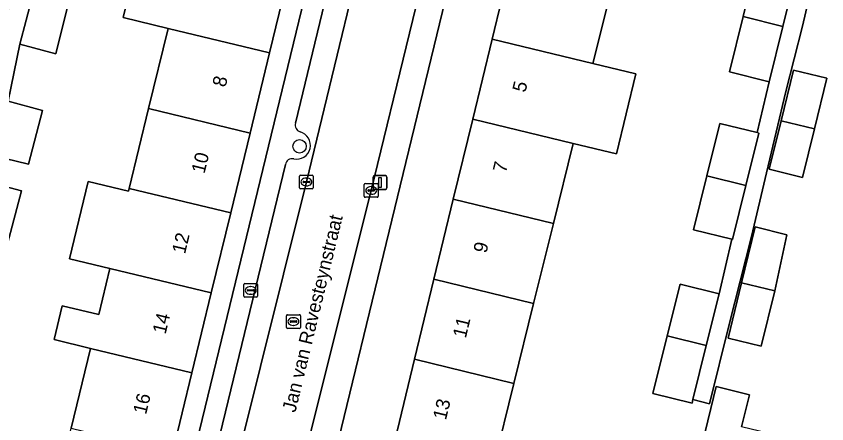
# Model space of a CAD drawing. Extents: x 162803 to 163818, y 381639 to 382475.
# Drawn here: x 163546.3 to 163605.3, y 382160.2 to 382189.9 of the extents above; entities that cross this region are included whole.
import ezdxf

# ---------------------------------------------------------------- set-up
doc = ezdxf.new("R2010")
doc.units = 0
for name, color, linetype in [('IMGEO_Boom', 7, 'Continuous'), ('IMGEO_Brandkraan', 7, 'Continuous'), ('IMGEO_Erf', 7, 'Continuous'), ('IMGEO_Kolk', 7, 'Continuous'), ('IMGEO_Lichtmast', 7, 'Continuous'), ('IMGEO_Openbare_ruimte_label', 7, 'Continuous'), ('IMGEO_Pand', 7, 'Continuous'), ('IMGEO_Pand_nummerreeks', 7, 'Continuous'), ('IMGEO_Parkeervlak_open', 7, 'Continuous'), ('IMGEO_Rijbaan_lokaal_open', 7, 'Continuous'), ('IMGEO_Rioolput', 7, 'Continuous'), ('IMGEO_Voetpad_gesloten', 7, 'Continuous'), ('IMGEO_Voetpad_open', 7, 'Continuous')]:
    doc.layers.add(name, color=color, linetype=linetype)

msp = doc.modelspace()

# ---------------------------------------------------------------- linework, layer by layer
at = {"layer": 'IMGEO_Boom'}
msp.add_circle((163566.921, 382180.455), 0.489, dxfattribs=at)
at = {"layer": 'IMGEO_Brandkraan'}
for p, q in [((163562.862, 382169.529), (163562.862, 382170.381)), ((163562.937, 382170.455), (163563.789, 382170.455)), ((163563.863, 382170.381), (163563.863, 382169.529)), ((163563.121, 382169.949), (163563.121, 382169.961)), ((163563.559, 382169.912), (163563.161, 382169.912)), ((163563.164, 382169.998), (163563.562, 382169.998)), ((163563.373, 382169.675), (163563.348, 382169.675)), ((163563.35, 382170.235), (163563.375, 382170.235)), ((163563.605, 382169.961), (163563.605, 382169.949)), ((163563.789, 382169.455), (163562.937, 382169.455))]:
    msp.add_line(p, q, dxfattribs=at)
for points in [[(163562.862, 382169.529), (163562.862, 382170.381)], [(163562.937, 382170.455), (163563.789, 382170.455)], [(163563.863, 382170.381), (163563.863, 382169.529)], [(163563.789, 382169.455), (163562.937, 382169.455)]]:
    msp.add_lwpolyline(points, dxfattribs=at)
for centre, radius, start, end in [((163562.939, 382170.379), 0.0765, 91.55205, 178.44795), ((163562.939, 382170.379), 0.0765, 91.55205, 178.44795), ((163563.787, 382170.379), 0.0765, 1.55205, 88.44795), ((163563.787, 382170.379), 0.0765, 1.55205, 88.44795), ((163563.161, 382169.958), 0.0403, 85.87752, 175.75265), ((163563.158, 382169.948), 0.0366, 178.93798, 274.71019), ((163563.562, 382169.955), 0.043, 264.86636, 352.45326), ((163563.566, 382169.96), 0.0386, 1.73085, 96.63898), ((163562.939, 382169.531), 0.0765, 181.55205, 268.44795), ((163562.939, 382169.531), 0.0765, 181.55205, 268.44795), ((163563.787, 382169.531), 0.0765, 271.55205, 358.44795), ((163563.787, 382169.531), 0.0765, 271.55205, 358.44795)]:
    msp.add_arc(centre, radius, start, end, dxfattribs=at)
for centre, major_axis, ratio, start_param, end_param in [((163563.349, 382169.955), (-0.387, 0.002), 0.722429, 4.712389, 7.853982), ((163563.374, 382169.955), (-0.39, 0.002), 0.717154, 1.570796, 4.712389)]:
    msp.add_ellipse(centre, major_axis=major_axis, ratio=ratio, start_param=start_param, end_param=end_param, dxfattribs=at)
at = {"layer": 'IMGEO_Erf'}
for points in [[(163547.799, 382110.904), (163570.477, 382204.51), (163568.998, 382204.857), (163567.555, 382198.904), (163566.141, 382193.07), (163564.732, 382187.256), (163563.318, 382181.421), (163561.906, 382175.596), (163560.494, 382169.772), (163559.083, 382163.948), (163557.671, 382158.123), (163556.259, 382152.298), (163554.847, 382146.474), (163553.435, 382140.649), (163552.024, 382134.825), (163550.612, 382129), (163549.2, 382123.175), (163547.788, 382117.351), (163546.316, 382111.276)], [(163601.123, 382178.782), (163601.987, 382182.321), (163602.888, 382186.013), (163605.315, 382185.421), (163604.414, 382181.729), (163603.55, 382178.19)], [(163602.413, 382174.013), (163601.526, 382169.928), (163600.54, 382165.887), (163598.121, 382166.477), (163599.107, 382170.518), (163600.098, 382174.578)]]:
    msp.add_lwpolyline(points, close=True, dxfattribs=at)
for points in [[(163579.771, 382200.399), (163563.019, 382131.27)], [(163576.701, 382170.762), (163578.116, 382176.598), (163579.532, 382182.435), (163580.947, 382188.272), (163582.362, 382194.109), (163583.793, 382200.01), (163581.154, 382200.678), (163580.448, 382200.857)], [(163546.048, 382142.435), (163547.46, 382148.26), (163548.872, 382154.084), (163550.284, 382159.909), (163551.695, 382165.733), (163549.049, 382166.372), (163549.644, 382168.835), (163552.292, 382168.195), (163553.107, 382171.558), (163550.178, 382172.266), (163551.538, 382177.89), (163554.47, 382177.181), (163554.519, 382177.382), (163555.93, 382183.207), (163557.345, 382189.042), (163554.08, 382189.831), (163555.486, 382195.646)], [(163604.714, 382194.226), (163603.538, 382189.218), (163602.324, 382184.457), (163600.928, 382178.528), (163599.821, 382173.884), (163598.199, 382167.459), (163596.77, 382161.702), (163595.571, 382162.009), (163595.503, 382161.735), (163592.656, 382162.438), (163593.696, 382166.65), (163594.626, 382170.414), (163597.473, 382169.711), (163598.408, 382173.685), (163595.605, 382174.377), (163596.576, 382178.313), (163597.518, 382182.126), (163600.236, 382181.455), (163601.109, 382185.163), (163598.224, 382185.875), (163599.219, 382189.907), (163600.214, 382193.938)], [(163589.724, 382192.328), (163588.285, 382186.497), (163591.413, 382185.74), (163590.001, 382179.903), (163586.846, 382180.666), (163585.406, 382174.835), (163583.967, 382169.004), (163582.529, 382163.183), (163581.09, 382157.352), (163579.651, 382151.522), (163578.211, 382145.69), (163580.955, 382145.027), (163579.516, 382139.196), (163576.772, 382139.86), (163575.333, 382134.029), (163573.851, 382128.027)], [(163550.062, 382190.803), (163549.176, 382187.187), (163546.548, 382187.899), (163545.71, 382183.75), (163548.207, 382183.069), (163547.176, 382179.157), (163544.66, 382179.766)], [(163544.162, 382177.877), (163546.665, 382177.217), (163545.646, 382173.353)], [(163563.401, 382130.577), (163563.844, 382130.465), (163566.756, 382129.747), (163568.212, 382135.751), (163569.627, 382141.588), (163571.042, 382147.425), (163572.458, 382153.262), (163573.873, 382159.098), (163575.288, 382164.935), (163576.701, 382170.762)], [(163596.262, 382158.86), (163597.259, 382162.945), (163599.678, 382162.355), (163599.109, 382160.023)]]:
    msp.add_lwpolyline(points, dxfattribs=at)
at = {"layer": 'IMGEO_Kolk'}
for p, q in [((163566.92, 382177.43), (163566.92, 382178.282)), ((163566.995, 382178.356), (163567.847, 382178.356)), ((163567.408, 382178.136), (163567.433, 382178.136)), ((163567.921, 382178.282), (163567.921, 382177.43)), ((163567.847, 382177.356), (163566.995, 382177.356)), ((163567.179, 382177.85), (163567.179, 382177.862)), ((163567.617, 382177.813), (163567.219, 382177.813)), ((163567.222, 382177.899), (163567.62, 382177.899)), ((163567.431, 382177.576), (163567.406, 382177.576)), ((163567.663, 382177.862), (163567.663, 382177.85)), ((163571.637, 382176.812), (163571.637, 382177.664)), ((163571.712, 382177.738), (163572.564, 382177.738)), ((163572.125, 382177.518), (163572.15, 382177.518)), ((163572.638, 382177.664), (163572.638, 382176.812)), ((163571.896, 382177.232), (163571.896, 382177.244)), ((163572.334, 382177.195), (163571.936, 382177.195)), ((163571.939, 382177.281), (163572.337, 382177.281)), ((163572.148, 382176.958), (163572.123, 382176.958)), ((163572.38, 382177.244), (163572.38, 382177.232)), ((163572.564, 382176.738), (163571.712, 382176.738))]:
    msp.add_line(p, q, dxfattribs=at)
for points in [[(163566.92, 382177.43), (163566.92, 382178.282)], [(163566.995, 382178.356), (163567.847, 382178.356)], [(163567.921, 382178.282), (163567.921, 382177.43)], [(163567.847, 382177.356), (163566.995, 382177.356)], [(163571.637, 382176.812), (163571.637, 382177.664)], [(163571.712, 382177.738), (163572.564, 382177.738)], [(163572.638, 382177.664), (163572.638, 382176.812)], [(163572.564, 382176.738), (163571.712, 382176.738)]]:
    msp.add_lwpolyline(points, dxfattribs=at)
for centre, radius, start, end in [((163566.997, 382178.28), 0.0765, 91.55205, 178.44795), ((163566.997, 382178.28), 0.0765, 91.55205, 178.44795), ((163567.845, 382178.28), 0.0765, 1.55205, 88.44795), ((163567.845, 382178.28), 0.0765, 1.55205, 88.44795), ((163566.997, 382177.432), 0.0765, 181.55205, 268.44795), ((163566.997, 382177.432), 0.0765, 181.55205, 268.44795), ((163567.219, 382177.859), 0.0403, 85.87752, 175.75265), ((163567.216, 382177.849), 0.0366, 178.93798, 274.71019), ((163567.62, 382177.856), 0.043, 264.86636, 352.45326), ((163567.624, 382177.861), 0.0386, 1.73085, 96.63898), ((163567.845, 382177.432), 0.0765, 271.55205, 358.44795), ((163567.845, 382177.432), 0.0765, 271.55205, 358.44795), ((163571.714, 382177.662), 0.0765, 91.55205, 178.44795), ((163571.714, 382177.662), 0.0765, 91.55205, 178.44795), ((163572.562, 382177.662), 0.0765, 1.55205, 88.44795), ((163572.562, 382177.662), 0.0765, 1.55205, 88.44795), ((163571.714, 382176.814), 0.0765, 181.55205, 268.44795), ((163571.714, 382176.814), 0.0765, 181.55205, 268.44795), ((163571.936, 382177.241), 0.0403, 85.87752, 175.75265), ((163571.933, 382177.231), 0.0366, 178.93798, 274.71019), ((163572.337, 382177.238), 0.043, 264.86636, 352.45326), ((163572.341, 382177.243), 0.0386, 1.73085, 96.63898), ((163572.562, 382176.814), 0.0765, 271.55205, 358.44795), ((163572.562, 382176.814), 0.0765, 271.55205, 358.44795)]:
    msp.add_arc(centre, radius, start, end, dxfattribs=at)
for centre, major_axis, ratio, start_param, end_param in [((163567.407, 382177.856), (-0.387, 0.002), 0.722429, 4.712389, 7.853982), ((163567.432, 382177.856), (-0.39, 0.002), 0.717154, 1.570796, 4.712389), ((163572.124, 382177.238), (-0.387, 0.002), 0.722429, 4.712389, 7.853982), ((163572.149, 382177.238), (-0.39, 0.002), 0.717154, 1.570796, 4.712389)]:
    msp.add_ellipse(centre, major_axis=major_axis, ratio=ratio, start_param=start_param, end_param=end_param, dxfattribs=at)
at = {"layer": 'IMGEO_Lichtmast'}
for p, q in [((163572.283, 382177.417), (163572.283, 382178.217)), ((163572.283, 382178.217), (163572.283, 382177.417)), ((163572.383, 382178.317), (163573.173, 382178.317)), ((163573.173, 382178.317), (163572.383, 382178.317)), ((163573.273, 382178.217), (163573.273, 382177.417)), ((163573.273, 382177.417), (163573.273, 382178.217)), ((163573.173, 382177.317), (163572.383, 382177.317)), ((163572.383, 382177.317), (163573.173, 382177.317))]:
    msp.add_line(p, q, dxfattribs=at)
msp.add_lwpolyline([(163572.703, 382178.192), (163572.853, 382178.192), (163572.853, 382177.442), (163572.703, 382177.442), (163572.703, 382178.192)], dxfattribs=at)
for centre, start, end in [((163572.383, 382178.217), 90, 180), ((163572.383, 382178.217), 90, 180), ((163573.173, 382178.217), 0, 90), ((163573.173, 382178.217), 360, 90), ((163572.383, 382177.417), 180, 270), ((163572.383, 382177.417), 180, 270), ((163573.173, 382177.417), 270, 0), ((163573.173, 382177.417), 270, 0)]:
    msp.add_arc(centre, 0.1, start, end, dxfattribs=at)
at = {"layer": 'IMGEO_Pand'}
for points in [[(163566.141, 382193.07), (163558.754, 382194.856), (163555.486, 382195.646), (163554.08, 382189.831), (163557.345, 382189.042), (163564.732, 382187.256)], [(163589.724, 382192.328), (163582.362, 382194.109), (163580.947, 382188.272), (163588.285, 382186.497)], [(163603.099, 382193.226), (163600.214, 382193.938), (163599.219, 382189.907), (163602.104, 382189.194)], [(163550.062, 382190.803), (163547.478, 382191.428), (163546.548, 382187.899), (163549.176, 382187.187)], [(163602.104, 382189.194), (163599.219, 382189.907), (163598.224, 382185.875), (163601.109, 382185.163)], [(163555.93, 382183.207), (163563.318, 382181.421), (163564.732, 382187.256), (163557.345, 382189.042)], [(163591.413, 382185.74), (163588.285, 382186.497), (163580.947, 382188.272), (163579.532, 382182.435), (163586.846, 382180.666), (163590.001, 382179.903)], [(163602.888, 382186.013), (163601.987, 382182.321), (163604.414, 382181.729), (163605.315, 382185.421)], [(163544.66, 382179.766), (163547.176, 382179.157), (163548.207, 382183.069), (163545.71, 382183.75)], [(163554.519, 382177.382), (163561.906, 382175.596), (163563.318, 382181.421), (163555.93, 382183.207)], [(163585.406, 382174.835), (163586.846, 382180.666), (163579.532, 382182.435), (163578.116, 382176.598)], [(163600.236, 382181.455), (163597.518, 382182.126), (163596.576, 382178.313), (163599.423, 382177.609), (163600.365, 382181.423)], [(163604.414, 382181.729), (163601.987, 382182.321), (163601.123, 382178.782), (163603.55, 382178.19)], [(163599.423, 382177.609), (163596.576, 382178.313), (163595.605, 382174.377), (163598.408, 382173.685), (163598.451, 382173.674)], [(163546.665, 382177.217), (163544.162, 382177.877), (163543.161, 382174.083), (163543.129, 382173.96), (163545.646, 382173.353)], [(163561.906, 382175.596), (163554.519, 382177.382), (163554.47, 382177.181), (163551.538, 382177.89), (163550.178, 382172.266), (163553.107, 382171.558), (163560.494, 382169.772)], [(163585.406, 382174.835), (163578.116, 382176.598), (163576.701, 382170.762), (163583.967, 382169.004)], [(163602.413, 382174.013), (163600.098, 382174.578), (163599.107, 382170.518), (163601.526, 382169.928)], [(163560.494, 382169.772), (163553.107, 382171.558), (163552.292, 382168.195), (163549.644, 382168.835), (163549.049, 382166.372), (163551.695, 382165.733), (163559.083, 382163.948)], [(163582.529, 382163.183), (163583.967, 382169.004), (163576.701, 382170.762), (163575.288, 382164.935)], [(163597.473, 382169.711), (163594.626, 382170.414), (163593.696, 382166.65), (163596.543, 382165.947)], [(163601.526, 382169.928), (163599.107, 382170.518), (163598.121, 382166.477), (163600.54, 382165.887)], [(163596.543, 382165.947), (163593.696, 382166.65), (163592.656, 382162.438), (163595.503, 382161.735), (163595.571, 382162.009)], [(163551.695, 382165.733), (163550.284, 382159.909), (163557.671, 382158.123), (163559.083, 382163.948)], [(163582.529, 382163.183), (163575.288, 382164.935), (163573.873, 382159.098), (163581.09, 382157.352)], [(163596.262, 382158.86), (163598.482, 382158.318), (163598.681, 382158.269), (163600.567, 382157.83), (163602.454, 382157.39), (163602.739, 382158.558), (163602.323, 382159.239), (163599.109, 382160.023), (163599.678, 382162.355), (163597.259, 382162.945)]]:
    msp.add_lwpolyline(points, close=True, dxfattribs=at)
at = {"layer": 'IMGEO_Parkeervlak_open'}
for points in [[(163561.734, 382154.823), (163562.39, 382157.682), (163567.418, 382177.856), (163572.973, 382200.868), (163573.474, 382203.053), (163573.607, 382203.632)], [(163571.57, 382202.662), (163566.631, 382182.151)], [(163565.892, 382179.136), (163560.909, 382158.598)]]:
    msp.add_lwpolyline(points, dxfattribs=at)
for centre, radius, start, end in [((163567.118, 382181.995), 0.512, 162.21798, 251.62386), ((163566.693, 382180.529), 1.015, 258.63733, 74.92044), ((163566.363, 382179.077), 0.475, 74.16497, 172.86244)]:
    msp.add_arc(centre, radius, start, end, dxfattribs=at)
at = {"layer": 'IMGEO_Rijbaan_lokaal_open'}
msp.add_lwpolyline([(163577.708, 382200.174), (163578.147, 382201.91), (163573.474, 382203.053), (163572.973, 382200.868), (163567.418, 382177.856), (163562.39, 382157.682), (163566.975, 382156.571), (163572.133, 382177.239)], close=True, dxfattribs=at)
at = {"layer": 'IMGEO_Rioolput'}
for p, q in [((163565.976, 382167.26), (163565.976, 382168.112)), ((163566.051, 382168.186), (163566.903, 382168.186)), ((163566.464, 382167.966), (163566.489, 382167.966)), ((163566.977, 382168.112), (163566.977, 382167.26)), ((163566.235, 382167.68), (163566.235, 382167.692)), ((163566.673, 382167.643), (163566.275, 382167.643)), ((163566.278, 382167.729), (163566.676, 382167.729)), ((163566.487, 382167.406), (163566.462, 382167.406)), ((163566.719, 382167.692), (163566.719, 382167.68)), ((163566.903, 382167.186), (163566.051, 382167.186))]:
    msp.add_line(p, q, dxfattribs=at)
for points in [[(163565.976, 382167.26), (163565.976, 382168.112)], [(163566.051, 382168.186), (163566.903, 382168.186)], [(163566.977, 382168.112), (163566.977, 382167.26)], [(163566.903, 382167.186), (163566.051, 382167.186)]]:
    msp.add_lwpolyline(points, dxfattribs=at)
for centre, radius, start, end in [((163566.053, 382168.11), 0.0765, 91.55205, 178.44795), ((163566.053, 382168.11), 0.0765, 91.55205, 178.44795), ((163566.901, 382168.11), 0.0765, 1.55205, 88.44795), ((163566.901, 382168.11), 0.0765, 1.55205, 88.44795), ((163566.275, 382167.689), 0.0403, 85.87752, 175.75265), ((163566.272, 382167.679), 0.0366, 178.93798, 274.71019), ((163566.676, 382167.686), 0.043, 264.86636, 352.45326), ((163566.68, 382167.691), 0.0386, 1.73085, 96.63898), ((163566.053, 382167.262), 0.0765, 181.55205, 268.44795), ((163566.053, 382167.262), 0.0765, 181.55205, 268.44795), ((163566.901, 382167.262), 0.0765, 271.55205, 358.44795), ((163566.901, 382167.262), 0.0765, 271.55205, 358.44795)]:
    msp.add_arc(centre, radius, start, end, dxfattribs=at)
for centre, major_axis, ratio, start_param, end_param in [((163566.463, 382167.686), (-0.387, 0.002), 0.722429, 4.712389, 7.853982), ((163566.488, 382167.686), (-0.39, 0.002), 0.717154, 1.570796, 4.712389)]:
    msp.add_ellipse(centre, major_axis=major_axis, ratio=ratio, start_param=start_param, end_param=end_param, dxfattribs=at)
at = {"layer": 'IMGEO_Voetpad_gesloten'}
msp.add_lwpolyline([(163546.283, 382192.727), (163545.102, 382188.073), (163544.125, 382184.221), (163543.177, 382180.353), (163543.377, 382180.304), (163542.395, 382176.25), (163539.583, 382176.932), (163531.378, 382178.966), (163529.712, 382179.37), (163524.852, 382180.548), (163524.399, 382178.616), (163531.879, 382176.785), (163538.799, 382175.141), (163541.397, 382174.548), (163543.161, 382174.083), (163544.162, 382177.877), (163544.66, 382179.766), (163545.71, 382183.75), (163546.548, 382187.899), (163547.478, 382191.428)], dxfattribs=at)
at = {"layer": 'IMGEO_Voetpad_open'}
for points in [[(163573.607, 382203.632), (163573.659, 382203.861), (163571.691, 382204.346), (163576.869, 382226.037), (163577.222, 382227.553), (163574.725, 382228.173), (163574.325, 382226.698), (163572.533, 382219.387), (163569.974, 382208.849), (163569.356, 382206.321), (163568.998, 382204.857), (163570.477, 382204.51), (163547.799, 382110.904), (163551.001, 382110.208)], [(163566.631, 382182.151), (163571.57, 382202.662)], [(163563.019, 382131.27), (163579.771, 382200.399)], [(163577.708, 382200.174), (163572.133, 382177.239), (163566.975, 382156.571), (163566.305, 382153.716), (163561.252, 382132.401), (163555.915, 382110.456), (163555.593, 382109.105), (163558.427, 382108.386), (163559.493, 382112.694), (163560.79, 382117.999), (163561.065, 382119.121), (163561.762, 382121.965), (163563.459, 382128.893), (163563.844, 382130.465), (163563.401, 382130.577)], [(163603.099, 382193.226), (163602.104, 382189.194), (163601.109, 382185.163), (163600.236, 382181.455), (163600.365, 382181.423), (163599.423, 382177.609), (163598.451, 382173.674), (163598.408, 382173.685), (163597.473, 382169.711), (163596.543, 382165.947), (163595.571, 382162.009), (163596.77, 382161.702), (163598.199, 382167.459), (163599.821, 382173.884), (163600.928, 382178.528), (163602.324, 382184.457), (163603.538, 382189.218), (163604.714, 382194.226)], [(163560.909, 382158.598), (163565.892, 382179.136)]]:
    msp.add_lwpolyline(points, dxfattribs=at)
for centre, radius, start, end in [((163567.118, 382181.995), 0.512, 162.21798, 251.62386), ((163566.693, 382180.529), 1.015, 258.63733, 74.92044), ((163566.363, 382179.077), 0.475, 74.16497, 172.86244)]:
    msp.add_arc(centre, radius, start, end, dxfattribs=at)

# ---------------------------------------------------------------- texts
at = {"layer": 'IMGEO_Openbare_ruimte_label'}
msp.add_text('Jan van Ravesteynstraat', height=1, rotation=76.40844, dxfattribs=at).set_placement((163566.615, 382161.019))
at = {"layer": 'IMGEO_Pand_nummerreeks'}
for s, rotation, p in [('8', 76.37549, (163561.523, 382184.715)), ('5', 76.36954, (163583.366, 382184.331)), ('10', 76.37549, (163559.997, 382178.419)), ('7', 76.37028, (163581.946, 382178.475)), ('12', 76.37527, (163558.579, 382172.565)), ('9', 76.37028, (163580.526, 382172.62)), ('14', 76.37549, (163557.161, 382166.719)), ('11', 76.37028, (163579.026, 382166.429)), ('16', 76.37549, (163555.743, 382160.87)), ('13', 76.37028, (163577.579, 382160.464))]:
    msp.add_text(s, height=1, rotation=rotation, dxfattribs=at).set_placement(p)

doc.saveas('drawing.dxf')
